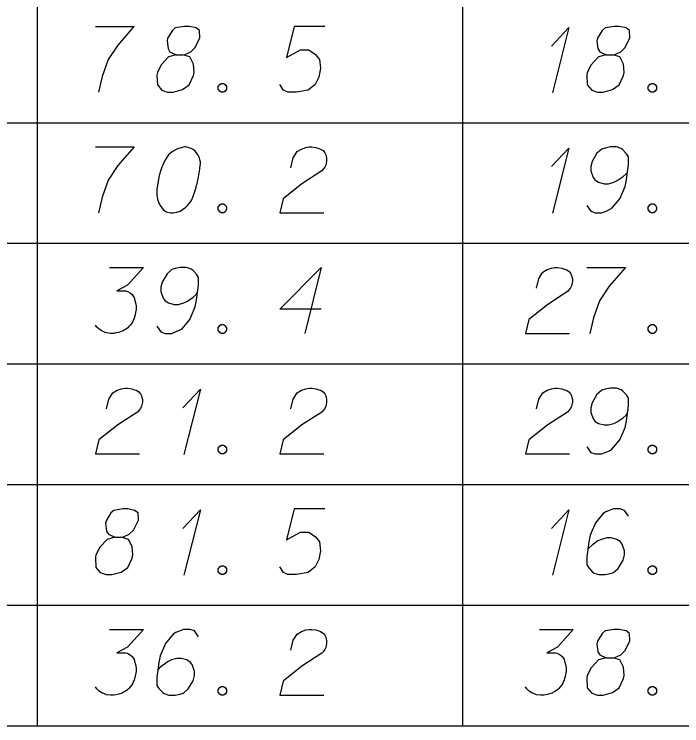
# Model space of a CAD drawing. Extents: x 2074207 to 2076812, y 516372 to 523312.
# Drawn here: x 2076524.4 to 2076573.1, y 518973.1 to 519025 of the extents above; entities that cross this region are included whole.
import ezdxf

# ---------------------------------------------------------------- set-up
doc = ezdxf.new("R2010")
doc.units = 0
for name, color, linetype in [('Prop DirtTable_ Soil Test Results - Outline (Major)', 7, 'Continuous'), ('Prop DirtTable_ Soil Test Results - Outline (Minor)', 7, 'Continuous'), ('Prop DirtTable_ Soil Test Results - Tx (Sample Data)', 7, 'Continuous')]:
    doc.layers.add(name, color=color, linetype=linetype)

msp = doc.modelspace()

# ---------------------------------------------------------------- linework, layer by layer
at = {"layer": 'Prop DirtTable_ Soil Test Results - Outline (Major)'}
msp.add_line((2076260.609, 518973.054), (2076811.903, 518973.054), dxfattribs=at)
at = {"layer": 'Prop DirtTable_ Soil Test Results - Outline (Minor)'}
for p, q in [((2076526.074, 519025.854), (2076526.074, 519017.054)), ((2076557.094, 519025.854), (2076557.094, 519017.054)), ((2076260.609, 519017.054), (2076811.903, 519017.054)), ((2076260.609, 519017.054), (2076811.903, 519017.054)), ((2076526.074, 519017.054), (2076526.074, 519008.254)), ((2076557.094, 519017.054), (2076557.094, 519008.254)), ((2076260.609, 519008.254), (2076811.903, 519008.254)), ((2076260.609, 519008.254), (2076811.903, 519008.254)), ((2076526.074, 519008.254), (2076526.074, 518999.454)), ((2076557.094, 519008.254), (2076557.094, 518999.454)), ((2076260.609, 518999.454), (2076811.903, 518999.454)), ((2076260.609, 518999.454), (2076811.903, 518999.454)), ((2076526.074, 518999.454), (2076526.074, 518990.654)), ((2076557.094, 518999.454), (2076557.094, 518990.654)), ((2076260.609, 518990.654), (2076811.903, 518990.654)), ((2076260.609, 518990.654), (2076811.903, 518990.654)), ((2076526.074, 518990.654), (2076526.074, 518981.854)), ((2076557.094, 518990.654), (2076557.094, 518981.854)), ((2076260.609, 518981.854), (2076811.903, 518981.854)), ((2076260.609, 518981.854), (2076811.903, 518981.854)), ((2076526.074, 518981.854), (2076526.074, 518973.054)), ((2076557.094, 518981.854), (2076557.094, 518973.054)), ((2076260.609, 518973.054), (2076811.903, 518973.054))]:
    msp.add_line(p, q, dxfattribs=at)
at = {"layer": 'Prop DirtTable_ Soil Test Results - Tx (Sample Data)'}
for points in [[(2076530.316, 519024.084), (2076533.138, 519024.084), (2076532.961, 519023.895), (2076531.938, 519022.724), (2076531.233, 519021.665), (2076530.809, 519020.418), (2076530.527, 519019.284)], [(2076536.207, 519022.005), (2076536.7, 519022.005), (2076536.842, 519022.043), (2076537.265, 519022.232), (2076537.582, 519022.535), (2076537.935, 519023.253), (2076537.9, 519023.782), (2076537.653, 519023.971), (2076537.159, 519024.084), (2076536.806, 519024.084), (2076536.136, 519023.971), (2076535.924, 519023.782), (2076535.572, 519023.215), (2076535.536, 519023.026), (2076535.607, 519022.459), (2076535.748, 519022.232), (2076536.207, 519022.005), (2076535.642, 519021.854), (2076535.113, 519021.287), (2076534.831, 519020.72), (2076534.796, 519020.531), (2076534.831, 519019.813), (2076535.148, 519019.435), (2076535.572, 519019.284), (2076535.995, 519019.284), (2076536.665, 519019.473), (2076537.159, 519019.813), (2076537.477, 519020.494), (2076537.512, 519020.72), (2076537.477, 519021.325), (2076537.194, 519021.854), (2076536.7, 519022.005)], [(2076547.036, 519024.084), (2076544.814, 519024.084), (2076544.249, 519021.816), (2076545.272, 519022.383), (2076545.872, 519022.383), (2076546.366, 519022.043), (2076546.648, 519021.665), (2076546.719, 519021.023), (2076546.613, 519020.38), (2076546.331, 519019.851), (2076545.837, 519019.435), (2076544.99, 519019.284), (2076544.355, 519019.284), (2076544.038, 519019.435), (2076543.756, 519019.851)], [(2076563.58, 519022.648), (2076564.85, 519024.009), (2076563.651, 519019.246)], [(2076567.567, 519022.005), (2076568.06, 519022.005), (2076568.202, 519022.043), (2076568.625, 519022.232), (2076568.942, 519022.535), (2076569.295, 519023.253), (2076569.26, 519023.782), (2076569.013, 519023.971), (2076568.519, 519024.084), (2076568.166, 519024.084), (2076567.496, 519023.971), (2076567.284, 519023.782), (2076566.932, 519023.215), (2076566.896, 519023.026), (2076566.967, 519022.459), (2076567.108, 519022.232), (2076567.567, 519022.005), (2076567.002, 519021.854), (2076566.473, 519021.287), (2076566.191, 519020.72), (2076566.156, 519020.531), (2076566.191, 519019.813), (2076566.508, 519019.435), (2076566.932, 519019.284), (2076567.355, 519019.284), (2076568.025, 519019.473), (2076568.519, 519019.813), (2076568.837, 519020.494), (2076568.872, 519020.72), (2076568.837, 519021.325), (2076568.554, 519021.854), (2076568.06, 519022.005)], [(2076539.487, 519019.927), (2076539.664, 519019.927), (2076539.769, 519019.851), (2076539.875, 519019.7), (2076539.875, 519019.511), (2076539.769, 519019.36), (2076539.664, 519019.284), (2076539.487, 519019.284), (2076539.381, 519019.36), (2076539.276, 519019.511), (2076539.276, 519019.7), (2076539.381, 519019.851), (2076539.487, 519019.927)], [(2076570.847, 519019.927), (2076571.024, 519019.927), (2076571.129, 519019.851), (2076571.235, 519019.7), (2076571.235, 519019.511), (2076571.129, 519019.36), (2076571.024, 519019.284), (2076570.847, 519019.284), (2076570.741, 519019.36), (2076570.636, 519019.511), (2076570.636, 519019.7), (2076570.741, 519019.851), (2076570.847, 519019.927)], [(2076530.316, 519015.284), (2076533.138, 519015.284), (2076532.961, 519015.095), (2076531.938, 519013.924), (2076531.233, 519012.865), (2076530.809, 519011.618), (2076530.527, 519010.484)], [(2076536.912, 519015.284), (2076536.842, 519015.284), (2076536.63, 519015.246), (2076536.489, 519015.209), (2076536.383, 519015.171), (2076536.207, 519015.095), (2076535.995, 519014.982), (2076535.819, 519014.868), (2076535.642, 519014.717), (2076535.536, 519014.566), (2076535.431, 519014.377), (2076535.325, 519014.188), (2076535.219, 519013.961), (2076535.148, 519013.81), (2076535.078, 519013.583), (2076534.972, 519013.205), (2076534.866, 519012.638), (2076534.796, 519012.185), (2076534.796, 519011.769), (2076534.831, 519011.467), (2076534.972, 519011.127), (2076535.078, 519010.938), (2076535.254, 519010.711), (2076535.466, 519010.56), (2076535.572, 519010.522), (2076535.783, 519010.484), (2076535.96, 519010.484), (2076536.242, 519010.522), (2076536.489, 519010.598), (2076536.665, 519010.711), (2076536.912, 519010.9), (2076537.018, 519011.013), (2076537.159, 519011.164), (2076537.265, 519011.316), (2076537.335, 519011.429), (2076537.406, 519011.618), (2076537.441, 519011.694), (2076537.512, 519011.883), (2076537.582, 519012.109), (2076537.653, 519012.336), (2076537.688, 519012.487), (2076537.723, 519012.601), (2076537.759, 519012.752), (2076537.829, 519013.092), (2076537.865, 519013.281), (2076537.9, 519013.47), (2076537.935, 519013.735), (2076537.97, 519014.075), (2076537.97, 519014.188), (2076537.935, 519014.339), (2076537.9, 519014.49), (2076537.794, 519014.717), (2076537.688, 519014.868), (2076537.582, 519014.982), (2076537.441, 519015.095), (2076537.3, 519015.171), (2076537.194, 519015.209), (2076537.089, 519015.246), (2076536.912, 519015.284)], [(2076544.567, 519013.772), (2076544.743, 519014.49), (2076545.026, 519014.944), (2076545.343, 519015.133), (2076545.66, 519015.246), (2076545.907, 519015.284), (2076546.084, 519015.284), (2076546.401, 519015.246), (2076546.613, 519015.171), (2076546.719, 519015.133), (2076546.93, 519015.02), (2076547.036, 519014.868), (2076547.107, 519014.717), (2076547.142, 519014.604), (2076547.177, 519014.453), (2076547.177, 519014.264), (2076547.142, 519014.075), (2076547.107, 519013.961), (2076547.036, 519013.81), (2076546.93, 519013.659), (2076546.825, 519013.546), (2076545.378, 519012.601), (2076544.003, 519011.505), (2076543.756, 519010.484), (2076546.966, 519010.484)], [(2076563.58, 519013.848), (2076564.85, 519015.209), (2076563.651, 519010.446)], [(2076566.156, 519011.013), (2076566.438, 519010.598), (2076566.755, 519010.484), (2076567.249, 519010.484), (2076567.602, 519010.635), (2076567.814, 519010.711), (2076567.99, 519010.824), (2076568.554, 519011.505), (2076568.942, 519012.412), (2076569.048, 519012.903), (2076569.189, 519013.999), (2076569.189, 519014.566), (2076569.048, 519014.793), (2076568.766, 519015.095), (2076568.66, 519015.171), (2076568.307, 519015.284), (2076567.849, 519015.284), (2076567.496, 519015.209), (2076567.249, 519015.133), (2076566.896, 519014.831), (2076566.544, 519014.226), (2076566.438, 519013.848), (2076566.438, 519013.546), (2076566.614, 519013.054), (2076566.755, 519012.865), (2076567.002, 519012.714), (2076567.426, 519012.601), (2076567.743, 519012.601), (2076568.131, 519012.714), (2076568.378, 519012.827), (2076568.801, 519013.13), (2076569.013, 519013.319), (2076569.119, 519013.432)], [(2076539.487, 519011.127), (2076539.664, 519011.127), (2076539.769, 519011.051), (2076539.875, 519010.9), (2076539.875, 519010.711), (2076539.769, 519010.56), (2076539.664, 519010.484), (2076539.487, 519010.484), (2076539.381, 519010.56), (2076539.276, 519010.711), (2076539.276, 519010.9), (2076539.381, 519011.051), (2076539.487, 519011.127)], [(2076570.847, 519011.127), (2076571.024, 519011.127), (2076571.129, 519011.051), (2076571.235, 519010.9), (2076571.235, 519010.711), (2076571.129, 519010.56), (2076571.024, 519010.484), (2076570.847, 519010.484), (2076570.741, 519010.56), (2076570.636, 519010.711), (2076570.636, 519010.9), (2076570.741, 519011.051), (2076570.847, 519011.127)], [(2076531.339, 519006.484), (2076533.808, 519006.484), (2076532.644, 519005.199), (2076531.868, 519004.783), (2076532.503, 519004.783), (2076532.644, 519004.746), (2076532.714, 519004.708), (2076532.785, 519004.67), (2076532.855, 519004.632), (2076532.997, 519004.519), (2076533.067, 519004.405), (2076533.138, 519004.292), (2076533.173, 519004.179), (2076533.243, 519003.914), (2076533.279, 519003.687), (2076533.279, 519003.574), (2076533.279, 519003.423), (2076533.243, 519003.196), (2076533.208, 519003.045), (2076533.173, 519002.894), (2076533.138, 519002.78), (2076533.102, 519002.705), (2076533.067, 519002.629), (2076533.032, 519002.553), (2076532.961, 519002.44), (2076532.855, 519002.289), (2076532.75, 519002.175), (2076532.679, 519002.1), (2076532.573, 519002.024), (2076532.467, 519001.949), (2076532.326, 519001.873), (2076532.256, 519001.835), (2076532.009, 519001.76), (2076531.797, 519001.722), (2076531.656, 519001.684), (2076531.409, 519001.684), (2076531.127, 519001.722), (2076531.021, 519001.76), (2076530.915, 519001.798), (2076530.809, 519001.835), (2076530.704, 519001.911), (2076530.598, 519001.987), (2076530.421, 519002.138), (2076530.316, 519002.289)], [(2076534.796, 519002.213), (2076535.078, 519001.798), (2076535.395, 519001.684), (2076535.889, 519001.684), (2076536.242, 519001.835), (2076536.454, 519001.911), (2076536.63, 519002.024), (2076537.194, 519002.705), (2076537.582, 519003.612), (2076537.688, 519004.103), (2076537.829, 519005.199), (2076537.829, 519005.766), (2076537.688, 519005.993), (2076537.406, 519006.295), (2076537.3, 519006.371), (2076536.947, 519006.484), (2076536.489, 519006.484), (2076536.136, 519006.409), (2076535.889, 519006.333), (2076535.536, 519006.031), (2076535.184, 519005.426), (2076535.078, 519005.048), (2076535.078, 519004.746), (2076535.254, 519004.254), (2076535.395, 519004.065), (2076535.642, 519003.914), (2076536.066, 519003.801), (2076536.383, 519003.801), (2076536.771, 519003.914), (2076537.018, 519004.027), (2076537.441, 519004.33), (2076537.653, 519004.519), (2076537.759, 519004.632)], [(2076546.789, 519003.461), (2076543.756, 519003.461), (2076546.789, 519006.484), (2076545.59, 519001.684)], [(2076562.487, 519004.972), (2076562.663, 519005.69), (2076562.946, 519006.144), (2076563.263, 519006.333), (2076563.58, 519006.446), (2076563.827, 519006.484), (2076564.004, 519006.484), (2076564.321, 519006.446), (2076564.533, 519006.371), (2076564.639, 519006.333), (2076564.85, 519006.22), (2076564.956, 519006.068), (2076565.027, 519005.917), (2076565.062, 519005.804), (2076565.097, 519005.653), (2076565.097, 519005.464), (2076565.062, 519005.275), (2076565.027, 519005.161), (2076564.956, 519005.01), (2076564.85, 519004.859), (2076564.745, 519004.746), (2076563.298, 519003.801), (2076561.923, 519002.705), (2076561.676, 519001.684), (2076564.886, 519001.684)], [(2076566.156, 519006.484), (2076568.978, 519006.484), (2076568.801, 519006.295), (2076567.778, 519005.124), (2076567.073, 519004.065), (2076566.649, 519002.818), (2076566.367, 519001.684)], [(2076539.487, 519002.327), (2076539.664, 519002.327), (2076539.769, 519002.251), (2076539.875, 519002.1), (2076539.875, 519001.911), (2076539.769, 519001.76), (2076539.664, 519001.684), (2076539.487, 519001.684), (2076539.381, 519001.76), (2076539.276, 519001.911), (2076539.276, 519002.1), (2076539.381, 519002.251), (2076539.487, 519002.327)], [(2076570.847, 519002.327), (2076571.024, 519002.327), (2076571.129, 519002.251), (2076571.235, 519002.1), (2076571.235, 519001.911), (2076571.129, 519001.76), (2076571.024, 519001.684), (2076570.847, 519001.684), (2076570.741, 519001.76), (2076570.636, 519001.911), (2076570.636, 519002.1), (2076570.741, 519002.251), (2076570.847, 519002.327)], [(2076531.127, 518996.172), (2076531.303, 518996.89), (2076531.586, 518997.344), (2076531.903, 518997.533), (2076532.22, 518997.646), (2076532.467, 518997.684), (2076532.644, 518997.684), (2076532.961, 518997.646), (2076533.173, 518997.571), (2076533.279, 518997.533), (2076533.49, 518997.42), (2076533.596, 518997.268), (2076533.667, 518997.117), (2076533.702, 518997.004), (2076533.737, 518996.853), (2076533.737, 518996.664), (2076533.702, 518996.475), (2076533.667, 518996.361), (2076533.596, 518996.21), (2076533.49, 518996.059), (2076533.385, 518995.946), (2076531.938, 518995.001), (2076530.563, 518993.905), (2076530.316, 518992.884), (2076533.526, 518992.884)], [(2076536.7, 518996.248), (2076537.97, 518997.609), (2076536.771, 518992.846)], [(2076544.567, 518996.172), (2076544.743, 518996.89), (2076545.026, 518997.344), (2076545.343, 518997.533), (2076545.66, 518997.646), (2076545.907, 518997.684), (2076546.084, 518997.684), (2076546.401, 518997.646), (2076546.613, 518997.571), (2076546.719, 518997.533), (2076546.93, 518997.42), (2076547.036, 518997.268), (2076547.107, 518997.117), (2076547.142, 518997.004), (2076547.177, 518996.853), (2076547.177, 518996.664), (2076547.142, 518996.475), (2076547.107, 518996.361), (2076547.036, 518996.21), (2076546.93, 518996.059), (2076546.825, 518995.946), (2076545.378, 518995.001), (2076544.003, 518993.905), (2076543.756, 518992.884), (2076546.966, 518992.884)], [(2076562.487, 518996.172), (2076562.663, 518996.89), (2076562.946, 518997.344), (2076563.263, 518997.533), (2076563.58, 518997.646), (2076563.827, 518997.684), (2076564.004, 518997.684), (2076564.321, 518997.646), (2076564.533, 518997.571), (2076564.639, 518997.533), (2076564.85, 518997.42), (2076564.956, 518997.268), (2076565.027, 518997.117), (2076565.062, 518997.004), (2076565.097, 518996.853), (2076565.097, 518996.664), (2076565.062, 518996.475), (2076565.027, 518996.361), (2076564.956, 518996.21), (2076564.85, 518996.059), (2076564.745, 518995.946), (2076563.298, 518995.001), (2076561.923, 518993.905), (2076561.676, 518992.884), (2076564.886, 518992.884)], [(2076566.156, 518993.413), (2076566.438, 518992.998), (2076566.755, 518992.884), (2076567.249, 518992.884), (2076567.602, 518993.035), (2076567.814, 518993.111), (2076567.99, 518993.224), (2076568.554, 518993.905), (2076568.942, 518994.812), (2076569.048, 518995.303), (2076569.189, 518996.399), (2076569.189, 518996.966), (2076569.048, 518997.193), (2076568.766, 518997.495), (2076568.66, 518997.571), (2076568.307, 518997.684), (2076567.849, 518997.684), (2076567.496, 518997.609), (2076567.249, 518997.533), (2076566.896, 518997.231), (2076566.544, 518996.626), (2076566.438, 518996.248), (2076566.438, 518995.946), (2076566.614, 518995.454), (2076566.755, 518995.265), (2076567.002, 518995.114), (2076567.426, 518995.001), (2076567.743, 518995.001), (2076568.131, 518995.114), (2076568.378, 518995.227), (2076568.801, 518995.53), (2076569.013, 518995.719), (2076569.119, 518995.832)], [(2076539.487, 518993.527), (2076539.664, 518993.527), (2076539.769, 518993.451), (2076539.875, 518993.3), (2076539.875, 518993.111), (2076539.769, 518992.96), (2076539.664, 518992.884), (2076539.487, 518992.884), (2076539.381, 518992.96), (2076539.276, 518993.111), (2076539.276, 518993.3), (2076539.381, 518993.451), (2076539.487, 518993.527)], [(2076570.847, 518993.527), (2076571.024, 518993.527), (2076571.129, 518993.451), (2076571.235, 518993.3), (2076571.235, 518993.111), (2076571.129, 518992.96), (2076571.024, 518992.884), (2076570.847, 518992.884), (2076570.741, 518992.96), (2076570.636, 518993.111), (2076570.636, 518993.3), (2076570.741, 518993.451), (2076570.847, 518993.527)], [(2076531.727, 518986.805), (2076532.22, 518986.805), (2076532.362, 518986.843), (2076532.785, 518987.032), (2076533.102, 518987.335), (2076533.455, 518988.053), (2076533.42, 518988.582), (2076533.173, 518988.771), (2076532.679, 518988.884), (2076532.326, 518988.884), (2076531.656, 518988.771), (2076531.444, 518988.582), (2076531.092, 518988.015), (2076531.056, 518987.826), (2076531.127, 518987.259), (2076531.268, 518987.032), (2076531.727, 518986.805), (2076531.162, 518986.654), (2076530.633, 518986.087), (2076530.351, 518985.52), (2076530.316, 518985.331), (2076530.351, 518984.613), (2076530.668, 518984.235), (2076531.092, 518984.084), (2076531.515, 518984.084), (2076532.185, 518984.273), (2076532.679, 518984.613), (2076532.997, 518985.294), (2076533.032, 518985.52), (2076532.997, 518986.125), (2076532.714, 518986.654), (2076532.22, 518986.805)], [(2076536.7, 518987.448), (2076537.97, 518988.809), (2076536.771, 518984.046)], [(2076547.036, 518988.884), (2076544.814, 518988.884), (2076544.249, 518986.616), (2076545.272, 518987.183), (2076545.872, 518987.183), (2076546.366, 518986.843), (2076546.648, 518986.465), (2076546.719, 518985.823), (2076546.613, 518985.18), (2076546.331, 518984.651), (2076545.837, 518984.235), (2076544.99, 518984.084), (2076544.355, 518984.084), (2076544.038, 518984.235), (2076543.756, 518984.651)], [(2076563.58, 518987.448), (2076564.85, 518988.809), (2076563.651, 518984.046)], [(2076569.189, 518988.355), (2076568.907, 518988.771), (2076568.59, 518988.884), (2076568.096, 518988.884), (2076567.743, 518988.733), (2076567.531, 518988.657), (2076567.355, 518988.544), (2076566.791, 518987.864), (2076566.403, 518986.957), (2076566.297, 518986.465), (2076566.156, 518985.369), (2076566.156, 518984.802), (2076566.297, 518984.575), (2076566.579, 518984.273), (2076566.685, 518984.198), (2076567.038, 518984.084), (2076567.496, 518984.084), (2076567.849, 518984.16), (2076568.096, 518984.235), (2076568.449, 518984.538), (2076568.801, 518985.142), (2076568.907, 518985.52), (2076568.907, 518985.823), (2076568.731, 518986.314), (2076568.59, 518986.503), (2076568.343, 518986.654), (2076567.919, 518986.768), (2076567.602, 518986.768), (2076567.214, 518986.654), (2076566.967, 518986.541), (2076566.544, 518986.238), (2076566.332, 518986.049), (2076566.226, 518985.936)], [(2076539.487, 518984.727), (2076539.664, 518984.727), (2076539.769, 518984.651), (2076539.875, 518984.5), (2076539.875, 518984.311), (2076539.769, 518984.16), (2076539.664, 518984.084), (2076539.487, 518984.084), (2076539.381, 518984.16), (2076539.276, 518984.311), (2076539.276, 518984.5), (2076539.381, 518984.651), (2076539.487, 518984.727)], [(2076570.847, 518984.727), (2076571.024, 518984.727), (2076571.129, 518984.651), (2076571.235, 518984.5), (2076571.235, 518984.311), (2076571.129, 518984.16), (2076571.024, 518984.084), (2076570.847, 518984.084), (2076570.741, 518984.16), (2076570.636, 518984.311), (2076570.636, 518984.5), (2076570.741, 518984.651), (2076570.847, 518984.727)], [(2076531.339, 518980.084), (2076533.808, 518980.084), (2076532.644, 518978.799), (2076531.868, 518978.383), (2076532.503, 518978.383), (2076532.644, 518978.346), (2076532.714, 518978.308), (2076532.785, 518978.27), (2076532.855, 518978.232), (2076532.997, 518978.119), (2076533.067, 518978.005), (2076533.138, 518977.892), (2076533.173, 518977.779), (2076533.243, 518977.514), (2076533.279, 518977.287), (2076533.279, 518977.174), (2076533.279, 518977.023), (2076533.243, 518976.796), (2076533.208, 518976.645), (2076533.173, 518976.494), (2076533.138, 518976.38), (2076533.102, 518976.305), (2076533.067, 518976.229), (2076533.032, 518976.153), (2076532.961, 518976.04), (2076532.855, 518975.889), (2076532.75, 518975.775), (2076532.679, 518975.7), (2076532.573, 518975.624), (2076532.467, 518975.549), (2076532.326, 518975.473), (2076532.256, 518975.435), (2076532.009, 518975.36), (2076531.797, 518975.322), (2076531.656, 518975.284), (2076531.409, 518975.284), (2076531.127, 518975.322), (2076531.021, 518975.36), (2076530.915, 518975.398), (2076530.809, 518975.435), (2076530.704, 518975.511), (2076530.598, 518975.587), (2076530.421, 518975.738), (2076530.316, 518975.889)], [(2076537.829, 518979.555), (2076537.547, 518979.971), (2076537.23, 518980.084), (2076536.736, 518980.084), (2076536.383, 518979.933), (2076536.171, 518979.857), (2076535.995, 518979.744), (2076535.431, 518979.064), (2076535.043, 518978.157), (2076534.937, 518977.665), (2076534.796, 518976.569), (2076534.796, 518976.002), (2076534.937, 518975.775), (2076535.219, 518975.473), (2076535.325, 518975.398), (2076535.678, 518975.284), (2076536.136, 518975.284), (2076536.489, 518975.36), (2076536.736, 518975.435), (2076537.089, 518975.738), (2076537.441, 518976.342), (2076537.547, 518976.72), (2076537.547, 518977.023), (2076537.371, 518977.514), (2076537.23, 518977.703), (2076536.983, 518977.854), (2076536.559, 518977.968), (2076536.242, 518977.968), (2076535.854, 518977.854), (2076535.607, 518977.741), (2076535.184, 518977.438), (2076534.972, 518977.249), (2076534.866, 518977.136)], [(2076544.567, 518978.572), (2076544.743, 518979.29), (2076545.026, 518979.744), (2076545.343, 518979.933), (2076545.66, 518980.046), (2076545.907, 518980.084), (2076546.084, 518980.084), (2076546.401, 518980.046), (2076546.613, 518979.971), (2076546.719, 518979.933), (2076546.93, 518979.82), (2076547.036, 518979.668), (2076547.107, 518979.517), (2076547.142, 518979.404), (2076547.177, 518979.253), (2076547.177, 518979.064), (2076547.142, 518978.875), (2076547.107, 518978.761), (2076547.036, 518978.61), (2076546.93, 518978.459), (2076546.825, 518978.346), (2076545.378, 518977.401), (2076544.003, 518976.305), (2076543.756, 518975.284), (2076546.966, 518975.284)], [(2076562.699, 518980.084), (2076565.168, 518980.084), (2076564.004, 518978.799), (2076563.228, 518978.383), (2076563.863, 518978.383), (2076564.004, 518978.346), (2076564.074, 518978.308), (2076564.145, 518978.27), (2076564.215, 518978.232), (2076564.357, 518978.119), (2076564.427, 518978.005), (2076564.498, 518977.892), (2076564.533, 518977.779), (2076564.603, 518977.514), (2076564.639, 518977.287), (2076564.639, 518977.174), (2076564.639, 518977.023), (2076564.603, 518976.796), (2076564.568, 518976.645), (2076564.533, 518976.494), (2076564.498, 518976.38), (2076564.462, 518976.305), (2076564.427, 518976.229), (2076564.392, 518976.153), (2076564.321, 518976.04), (2076564.215, 518975.889), (2076564.11, 518975.775), (2076564.039, 518975.7), (2076563.933, 518975.624), (2076563.827, 518975.549), (2076563.686, 518975.473), (2076563.616, 518975.435), (2076563.369, 518975.36), (2076563.157, 518975.322), (2076563.016, 518975.284), (2076562.769, 518975.284), (2076562.487, 518975.322), (2076562.381, 518975.36), (2076562.275, 518975.398), (2076562.169, 518975.435), (2076562.064, 518975.511), (2076561.958, 518975.587), (2076561.781, 518975.738), (2076561.676, 518975.889)], [(2076567.567, 518978.005), (2076568.06, 518978.005), (2076568.202, 518978.043), (2076568.625, 518978.232), (2076568.942, 518978.535), (2076569.295, 518979.253), (2076569.26, 518979.782), (2076569.013, 518979.971), (2076568.519, 518980.084), (2076568.166, 518980.084), (2076567.496, 518979.971), (2076567.284, 518979.782), (2076566.932, 518979.215), (2076566.896, 518979.026), (2076566.967, 518978.459), (2076567.108, 518978.232), (2076567.567, 518978.005), (2076567.002, 518977.854), (2076566.473, 518977.287), (2076566.191, 518976.72), (2076566.156, 518976.531), (2076566.191, 518975.813), (2076566.508, 518975.435), (2076566.932, 518975.284), (2076567.355, 518975.284), (2076568.025, 518975.473), (2076568.519, 518975.813), (2076568.837, 518976.494), (2076568.872, 518976.72), (2076568.837, 518977.325), (2076568.554, 518977.854), (2076568.06, 518978.005)], [(2076539.487, 518975.927), (2076539.664, 518975.927), (2076539.769, 518975.851), (2076539.875, 518975.7), (2076539.875, 518975.511), (2076539.769, 518975.36), (2076539.664, 518975.284), (2076539.487, 518975.284), (2076539.381, 518975.36), (2076539.276, 518975.511), (2076539.276, 518975.7), (2076539.381, 518975.851), (2076539.487, 518975.927)], [(2076570.847, 518975.927), (2076571.024, 518975.927), (2076571.129, 518975.851), (2076571.235, 518975.7), (2076571.235, 518975.511), (2076571.129, 518975.36), (2076571.024, 518975.284), (2076570.847, 518975.284), (2076570.741, 518975.36), (2076570.636, 518975.511), (2076570.636, 518975.7), (2076570.741, 518975.851), (2076570.847, 518975.927)]]:
    msp.add_lwpolyline(points, dxfattribs=at)

doc.saveas('drawing.dxf')
